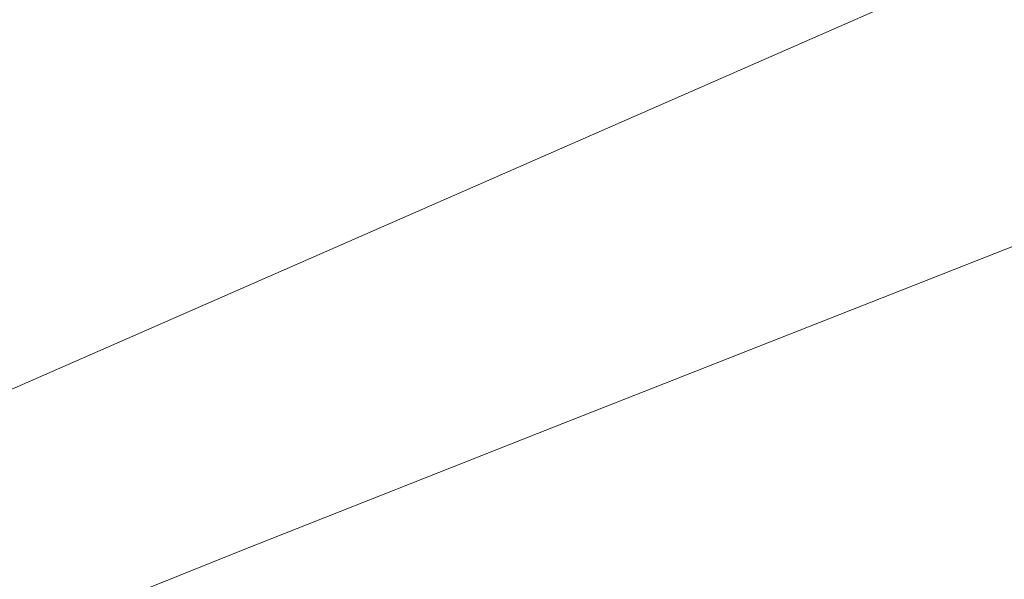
# Model space of a CAD drawing. Extents: x 1620613 to 1693141, y 557269 to 607790.
# Tile 779 of 1056: x 1620830.17 to 1620836.33, y 607320.19 to 607323.7. Entities that reach past the tile are written whole.
import ezdxf

# ---------------------------------------------------------------- set-up
doc = ezdxf.new("R2010")
doc.units = 0
doc.header["$LTSCALE"] = 10
doc.header["$MEASUREMENT"] = 0
for name, pattern in [('DGN Style 2', [7.346996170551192, 4.408197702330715, -2.938798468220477]), ('DGN Style 3', [10.28579463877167, 7.346996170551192, -2.938798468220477]), ('DGN Style 5', [5.142897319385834, 2.204098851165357, -2.938798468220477])]:
    doc.linetypes.add(name, pattern=pattern)
for name, color, linetype, lineweight in [('DT_X_Contour_Major', 132, 'DGN Style 3', 30), ('DT_X_Contour_Minor', 136, 'DGN Style 3', 0), ('PV_X_Driveway', 7, 'DGN Style 5', 0), ('SV_X_Top_of_Bank', 97, 'DGN Style 2', 0)]:
    doc.layers.add(name, color=color, linetype=linetype, lineweight=lineweight)

# ---------------------------------------------------------------- blocks, each defined once
blk = doc.blocks.new('*U1004')
at = {"layer": 'DT_X_Contour_Major', "elevation": 3.400041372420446, "flags": 128}
blk.add_lwpolyline([(-244.1590263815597, -27.22526824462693), (-245.9582130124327, -31.53047772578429), (-246.3161540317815, -32.38748241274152), (-246.6188971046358, -33.11340669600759), (-246.8664422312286, -33.70825057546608), (-247.0587894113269, -34.172014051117), (-247.8276143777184, -36.03038932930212), (-248.8338658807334, -38.35807953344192), (-249.0797851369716, -38.97471545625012), (-249.3862922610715, -39.82704170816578), (-249.753387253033, -40.91505828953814), (-250.1810701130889, -42.23876520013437), (-252.3182951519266, -48.96600821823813), (-254.6054744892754, -56.26317921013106), (-254.9177434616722, -57.68377750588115), (-254.8743306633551, -58.81821339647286), (-254.4752360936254, -59.66648688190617), (-253.720459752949, -60.2285979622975), (-251.2334804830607, -61.34601096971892), (-250.3786960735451, -61.73542086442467), (-249.6795772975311, -62.06559079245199), (-249.1361241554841, -62.3365207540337), (-248.7483366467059, -62.54821074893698), (-247.9217908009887, -63.03373078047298), (-247.6191146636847, -63.20065513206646), (-247.3309956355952, -63.33728816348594), (-247.05743371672, -63.44362987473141), (-246.7984289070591, -63.51968026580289), (-245.6237063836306, -63.80390234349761), (-235.3623574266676, -59.70334397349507), (-233.3790248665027, -58.91168992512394), (-231.8267481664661, -58.29410993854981), (-230.7055273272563, -57.85060401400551), (-230.0153623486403, -57.5811721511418), (-228.7496635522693, -57.09478593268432), (-228.3102899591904, -56.92563881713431), (-227.9414432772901, -56.78298713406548), (-227.6431235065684, -56.66683088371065), (-227.4153306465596, -56.57717006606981), (-226.9019189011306, -56.37340179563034), (-226.6787531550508, -56.2856658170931), (-226.3943147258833, -56.1752840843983), (-226.0486036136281, -56.04225659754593), (-225.6416198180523, -55.88658335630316), (-224.4746327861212, -55.441260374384), (-223.7302941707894, -55.14333622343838), (-222.3725185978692, -54.58355600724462), (-220.4013060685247, -53.76191972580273), (-217.8166565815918, -52.67842737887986), (-204.0789312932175, -46.90836498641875), (-203.7526982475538, -46.7713419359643), (-203.6283501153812, -46.71902253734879), (-203.4999805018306, -46.6648316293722), (-203.3675894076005, -46.60876921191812), (-203.2311768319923, -46.55083528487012), (-202.8620479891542, -46.3938494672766), (-202.3760832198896, -46.19854980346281), (-201.1950355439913, -45.73039017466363), (-199.3189049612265, -44.98937058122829), (-196.747691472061, -43.97549102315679), (-188.9643449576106, -40.90799891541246), (-186.3492845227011, -39.87446542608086), (-184.3416131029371, -39.07448403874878), (-182.9413306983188, -38.50805475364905), (-182.1484373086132, -38.17517757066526), (-180.8439069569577, -37.59890788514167), (-180.1253951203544, -37.23597068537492), (-178.9482573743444, -36.57936135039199), (-177.3124937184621, -35.62907987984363), (-175.2181041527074, -34.38512627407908), (-169.0215640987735, -30.67635381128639), (-166.9159204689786, -29.41391421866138), (-165.2463946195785, -28.40817478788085), (-164.0129865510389, -27.65913551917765), (-163.2156962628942, -27.16679641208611), (-161.6710792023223, -26.19615900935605), (-161.1568342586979, -25.873664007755), (-160.7725622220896, -25.634157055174), (-160.5182630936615, -25.47763815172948), (-160.3939368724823, -25.40410729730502), (-160.2356974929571, -25.31867575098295), (-160.1799956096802, -25.28837645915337), (-160.1315694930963, -25.2615522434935), (-160.090419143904, -25.23820310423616), (-160.0565445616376, -25.21832904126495), (-159.97591336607, -25.16996497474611), (-159.8818810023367, -25.11758790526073), (-159.6602573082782, -24.9967297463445), (-159.3110422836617, -24.80739049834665), (-158.8342359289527, -24.54957016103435), (-157.3926305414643, -23.7707411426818), (-156.5871451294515, -23.30127169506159), (-155.2518929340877, -22.4769851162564), (-153.3868739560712, -21.29788140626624), (-150.992088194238, -19.76396056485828), (-143.8996371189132, -15.20041547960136), (-141.5510294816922, -13.6892345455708), (-139.8245448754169, -12.57835055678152), (-138.7201833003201, -11.86776351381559), (-138.2379447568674, -11.55747341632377), (-137.7814726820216, -11.26376241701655), (-137.5833660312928, -11.13851753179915), (-137.3314001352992, -10.98306612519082), (-137.0255749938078, -10.79740819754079), (-136.6658906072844, -10.58154374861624), (-135.6349199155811, -9.96562985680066), (-135.0410585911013, -9.613441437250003), (-134.0327026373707, -9.018811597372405), (-132.609852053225, -8.181740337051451), (-130.7725068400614, -7.102227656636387), (-125.3202600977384, -3.900271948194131), (-123.5274441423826, -2.845920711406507), (-122.2381813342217, -2.084333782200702), (-121.4524716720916, -1.615511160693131), (-121.1703151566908, -1.43945284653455), (-121.0893019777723, -1.360316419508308), (-121.0603139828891, -1.330682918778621), (-121.0341098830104, -1.301134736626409), (-121.0106896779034, -1.271671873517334), (-120.9900533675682, -1.242294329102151), (-120.9387350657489, -1.164067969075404), (-120.8345032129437, -1.07860762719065), (-120.5602963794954, -0.8808963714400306), (-120.1161145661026, -0.5709342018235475), (-119.5019577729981, -0.1487211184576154), (-117.6375730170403, 1.126848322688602), (-117.0039974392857, 1.540982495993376), (-116.501559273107, 1.8267079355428), (-116.130258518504, 1.984024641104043), (-115.8900951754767, 2.012932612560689), (-115.0753202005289, 1.848216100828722), (-114.8765951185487, 1.579952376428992), (-114.8303824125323, 1.515370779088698), (-114.7769121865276, 1.436596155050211), (-114.7161844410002, 1.343628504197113), (-114.6481991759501, 1.236467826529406), (-114.4572284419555, 0.9317819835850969), (-114.3829532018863, 0.8376593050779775), (-114.3033555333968, 0.78380565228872), (-114.2184354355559, 0.7702210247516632), (-114.1281929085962, 0.7969054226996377), (-113.8804495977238, 0.9217558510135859), (-113.7693621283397, 0.9776275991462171), (-113.6219072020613, 1.0516050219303), (-113.4380848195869, 1.143688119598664), (-113.2178949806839, 1.25387689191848), (-112.5822321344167, 1.571854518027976), (-112.3691668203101, 1.676750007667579), (-112.2067180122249, 1.752953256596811), (-112.0948857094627, 1.800464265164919), (-112.0336699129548, 1.819283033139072), (-111.9379164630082, 1.831210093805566), (-111.8761730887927, 1.84954263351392), (-111.7627580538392, 1.895594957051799), (-111.597671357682, 1.969367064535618), (-111.3809130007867, 2.070858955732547), (-110.73399516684, 2.378463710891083), (-110.523190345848, 2.4765933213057), (-110.3759642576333, 2.540278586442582), (-110.2923169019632, 2.569519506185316), (-110.2722482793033, 2.564316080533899), (-110.3035035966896, 2.504514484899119), (-110.2847789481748, 2.498041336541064), (-110.2051635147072, 2.523473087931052), (-110.0646572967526, 2.580809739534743), (-109.8632602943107, 2.670051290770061), (-109.2450139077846, 2.950568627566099), (-108.9819837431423, 3.070520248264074), (-108.6565780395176, 3.219987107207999), (-108.2687967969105, 3.398969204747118), (-107.8186400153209, 3.607466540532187), (-106.5350545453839, 4.202813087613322), (-106.0900125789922, 4.409555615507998), (-105.7175757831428, 4.583273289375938), (-105.4177441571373, 4.723966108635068), (-105.1905177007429, 4.831634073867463), (-104.68138737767, 5.074715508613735), (-104.4100843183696, 5.201285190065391), (-103.9780228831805, 5.398683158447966), (-103.3852030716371, 5.666909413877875), (-102.6316248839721, 6.005963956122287), (-100.4077385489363, 7.004547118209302), (-99.62688119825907, 7.355245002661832), (-98.95222389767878, 7.658401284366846), (-98.38376664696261, 7.91401596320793), (-97.92150944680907, 8.12208903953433), (-96.83042364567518, 8.613561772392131), (-96.42078474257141, 8.79827238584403), (-96.01018238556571, 8.983799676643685), (-95.5986165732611, 9.170143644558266), (-95.18608730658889, 9.357304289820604), (-94.08472465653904, 9.857488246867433), (-93.39744857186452, 10.16794119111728), (-92.16164230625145, 10.72416205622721), (-90.37730585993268, 11.52615084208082), (-88.04443923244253, 12.57390754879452), (-81.09208798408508, 15.69561599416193), (-78.73961042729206, 16.75160535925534), (-76.89644119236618, 17.57829212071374), (-75.56258027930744, 18.17567627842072), (-74.73802768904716, 18.5437578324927), (-73.2182985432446, 19.2195718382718), (-72.40313108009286, 19.58344266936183), (-71.0974255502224, 20.16819465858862), (-69.30118195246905, 20.97382780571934), (-67.01440028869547, 22.00034211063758), (-60.26226509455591, 25.03222180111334), (-57.98118495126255, 26.0552568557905), (-56.20204591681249, 26.85045225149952), (-54.92484799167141, 27.41780798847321), (-54.14959117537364, 27.75732406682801), (-52.751494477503, 28.35891406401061), (-52.24375127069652, 28.57733037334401), (-51.76909417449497, 28.78138680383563), (-51.32752318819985, 28.97108335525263), (-50.91903831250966, 29.14642002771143), (-49.87386012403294, 29.59483798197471), (-49.46658876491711, 29.77317639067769), (-49.02865832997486, 29.97187815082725), (-48.56006881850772, 30.19094326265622), (-48.06082023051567, 30.43037172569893), (-46.68861189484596, 31.09599876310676), (-46.23529187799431, 31.3161497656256), (-45.90448807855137, 31.47738249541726), (-45.69620049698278, 31.57969695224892), (-45.61042913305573, 31.62309313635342), (-45.5450604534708, 31.6602585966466), (-45.492963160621, 31.68481529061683), (-45.38569779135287, 31.73061127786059), (-45.22326434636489, 31.79764655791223), (-45.00566282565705, 31.88592113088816), (-44.35183466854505, 32.14963904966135), (-44.11952607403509, 32.24228838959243), (-43.91297140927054, 32.32244796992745), (-43.73217067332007, 32.39011779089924), (-43.57712386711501, 32.44529785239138), (-43.19800428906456, 32.57579167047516), (-43.07670890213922, 32.62026508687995), (-42.99716242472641, 32.65581497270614), (-42.95936485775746, 32.68244132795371), (-42.96331620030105, 32.70014415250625), (-43.07916992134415, 32.7619357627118), (-43.45694219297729, 33.57664785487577), (-43.5294094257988, 33.73257840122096), (-43.58490872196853, 33.85120771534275), (-43.62344008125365, 33.93253579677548), (-43.64500350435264, 33.97656264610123), (-43.70604095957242, 34.09498506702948), (-43.73673183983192, 34.20573578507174), (-43.74516710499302, 34.22525528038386), (-43.7573196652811, 34.23634917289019), (-43.77318952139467, 34.23901746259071), (-43.79277667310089, 34.23326014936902), (-43.84996547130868, 34.2066731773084), (-43.87138412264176, 34.19712131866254), (-43.89274847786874, 34.18840597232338), (-43.91405853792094, 34.1805271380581), (-43.93531430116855, 34.17348481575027), (-44.03438117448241, 34.14257250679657), (-45.18047755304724, 35.95899565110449), (-45.40643188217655, 36.30312513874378), (-45.59311070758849, 36.55704653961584), (-45.74051402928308, 36.72075985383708), (-45.8486418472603, 36.79426508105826), (-46.084615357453, 36.87000157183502), (-46.11991900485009, 37.02740357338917), (-46.04884981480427, 37.44280721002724), (-45.87140778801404, 38.11621248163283), (-45.58759292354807, 39.04761938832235), (-44.01492026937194, 43.99618876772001), (-43.65202071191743, 44.78028851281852), (-43.51475034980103, 44.97700173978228), (-43.25846764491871, 45.23109867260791), (-42.88317259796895, 45.54257931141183), (-42.38886520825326, 45.91144365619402), (-39.80440192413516, 47.76670591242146), (-39.63361441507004, 48.52383685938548), (-39.89284177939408, 49.04233636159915), (-40.74371851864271, 50.27335017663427), (-42.18624463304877, 52.21687830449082), (-44.22042012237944, 54.87292074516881), (-50.43375392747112, 62.90571967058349), (-53.29829177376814, 66.43294601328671), (-57.23190495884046, 70.99002584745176), (-62.23459348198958, 76.57695917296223), (-68.30635734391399, 83.19374598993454), (-85.92316142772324, 102.2116488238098), (-91.77268511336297, 108.5314606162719), (-96.10865310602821, 113.227468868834), (-98.93106540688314, 116.2996735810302), (-100.2399220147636, 117.7480747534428), (-101.7121320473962, 119.4454064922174), (-102.2558617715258, 119.9739047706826), (-102.7828934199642, 120.2864008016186), (-103.2932269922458, 120.3828945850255), (-103.7868624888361, 120.2633861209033), (-105.0809597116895, 119.6566938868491), (-105.5399765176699, 119.5053821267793), (-105.9464540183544, 119.5064660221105), (-106.3003922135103, 119.6599455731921), (-106.6017911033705, 119.9658207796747), (-107.3354690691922, 120.9846822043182), (-107.7264093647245, 121.3892293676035), (-108.3489717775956, 121.8387247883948), (-109.203156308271, 122.3331684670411), (-110.2889629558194, 122.8725604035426), (-113.4932768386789, 124.3708699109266), (-114.5881001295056, 124.8468455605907), (-115.4693345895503, 125.1510403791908), (-116.1369802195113, 125.2834543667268), (-116.5910370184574, 125.2440875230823), (-117.5170700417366, 124.9100681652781), (-117.7476291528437, 124.9816660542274), (-117.7447817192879, 125.4469742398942), (-117.5085277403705, 126.305992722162), (-117.0388672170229, 127.558721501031), (-115.4752304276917, 131.4242786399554), (-114.831011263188, 133.1393941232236), (-114.0710813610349, 135.3855727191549), (-113.1954407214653, 138.1628144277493), (-112.2040893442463, 141.4711192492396), (-109.4062046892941, 151.0013495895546), (-108.3545405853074, 154.615217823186), (-107.2979617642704, 158.3091497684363), (-106.2364682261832, 162.0831454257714), (-105.1700599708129, 165.9372047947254), (-102.3197516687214, 176.3214480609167), (-101.3607452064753, 179.7893665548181), (-100.6214570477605, 182.4049395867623), (-100.1018871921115, 184.1681671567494), (-99.80203563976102, 185.0790492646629), (-99.29538923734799, 186.3716076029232), (-98.9992753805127, 186.5180118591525), (-98.49091861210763, 185.9878058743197), (-97.77031893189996, 184.7809896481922), (-96.83747633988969, 182.8975631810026), (-91.9889774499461, 172.5294824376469)], dxfattribs=at)
at = {"layer": 'DT_X_Contour_Minor', "transparency": 33554559, "flags": 128}
for points, elevation in [([(-251.2889938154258, -31.09727382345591), (-253.6248656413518, -36.68669815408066), (-254.4756969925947, -39.71706375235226), (-254.6886244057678, -40.4533310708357), (-254.9627646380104, -41.36340491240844), (-255.298117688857, -42.44728527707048), (-255.6946835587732, -43.70497216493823), (-257.6881541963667, -49.97972619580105), (-259.0102722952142, -54.19790081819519), (-259.5375105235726, -55.17637444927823), (-260.5526031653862, -56.30400621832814), (-262.0555502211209, -57.58079612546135), (-264.0463516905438, -59.00674417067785), (-270.0056281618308, -63.00814980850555), (-271.6953151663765, -64.33811523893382), (-272.2949188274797, -65.3269573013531), (-271.8044391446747, -65.97467599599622), (-270.2238761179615, -66.28127132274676), (-264.5555969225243, -66.64402770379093), (-262.6254697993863, -66.79497280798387), (-261.086297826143, -66.9757408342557), (-259.9380810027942, -67.18633178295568), (-259.1808193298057, -67.42674565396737), (-256.5591602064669, -68.61826387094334), (-252.9671011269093, -67.6306936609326), (-252.2884151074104, -67.44352781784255), (-251.791810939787, -67.30527466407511), (-251.4772886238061, -67.2159341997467), (-251.3448481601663, -67.17550642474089), (-251.2344493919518, -67.13291594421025), (-250.8399330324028, -66.9757632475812), (-249.7391830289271, -66.53624801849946), (-247.9321993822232, -65.81437025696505), (-245.4189820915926, -64.81012996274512), (-237.775424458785, -61.75567246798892), (-235.1706612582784, -60.71626044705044), (-233.0890398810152, -59.88886750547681), (-231.530560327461, -59.2734936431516), (-230.495222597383, -58.87013885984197), (-228.431844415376, -58.07721821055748), (-227.7333319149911, -57.80852125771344), (-227.1853280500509, -57.59712088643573), (-226.7878328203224, -57.44301709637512), (-226.5408462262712, -57.34620988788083), (-226.0828934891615, -57.16445277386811), (-225.8461630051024, -57.07181872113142), (-225.4794361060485, -56.93023439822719), (-224.982712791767, -56.73969980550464), (-224.3559930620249, -56.50021494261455), (-222.511411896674, -55.79632161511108), (-221.597072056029, -55.43553532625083), (-220.2374884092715, -54.88109645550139), (-218.4326609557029, -54.13300500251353), (-216.1825896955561, -53.19126096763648), (-205.8273901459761, -48.84191300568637), (-204.4341094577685, -48.25671303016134), (-204.1551154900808, -48.1395311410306), (-203.9667143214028, -48.05988908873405), (-203.610756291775, -47.90884934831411), (-203.0872414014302, -47.68641191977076), (-202.3961696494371, -47.39257680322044), (-200.3299024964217, -46.51381957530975), (-199.3883255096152, -46.12159672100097), (-198.1132949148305, -45.60399607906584), (-196.5048107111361, -44.96101764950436), (-194.5628728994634, -44.19266143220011), (-188.9397672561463, -41.97654113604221), (-186.9793009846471, -41.19840604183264), (-185.3152314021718, -40.52609098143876), (-183.9475585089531, -39.95959595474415), (-182.876282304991, -39.49892096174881), (-180.4147413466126, -38.41154769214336), (-179.3903959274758, -37.92508193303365), (-178.1635153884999, -37.28121460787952), (-176.7340997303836, -36.47994571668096), (-175.1021489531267, -35.52127525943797), (-170.4802333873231, -32.75495195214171), (-168.8461744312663, -31.77341956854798), (-167.4104342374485, -30.90356489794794), (-166.1730128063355, -30.14538794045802), (-165.133910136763, -29.49888869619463), (-162.6273947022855, -27.92379432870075), (-161.7929076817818, -27.40046804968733), (-161.1693331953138, -27.0118099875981), (-160.7566712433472, -26.75782014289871), (-160.5549218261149, -26.63849851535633), (-160.2981400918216, -26.49986513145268), (-160.2108267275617, -26.45254249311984), (-160.1414729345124, -26.41454961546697), (-160.090078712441, -26.38588649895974), (-160.0566440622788, -26.36655314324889), (-159.9914310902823, -26.32743720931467), (-159.8605312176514, -26.25544378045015), (-159.5167413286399, -26.06880044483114), (-158.9600614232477, -25.76750720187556), (-158.1904915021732, -25.35156405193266), (-155.854451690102, -24.08951577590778), (-154.7926750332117, -23.48542267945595), (-153.3593749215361, -22.61967959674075), (-151.5545513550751, -21.49228652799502), (-149.3782043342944, -20.10324347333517), (-143.079247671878, -16.05026201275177), (-140.9933992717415, -14.70815008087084), (-139.4600715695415, -13.72155038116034), (-138.4792645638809, -13.09046291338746), (-138.050978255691, -12.81488767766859), (-137.6455756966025, -12.55403669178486), (-137.4382650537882, -12.42406448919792), (-137.1203850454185, -12.22978612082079), (-136.6919356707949, -11.97120158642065), (-136.1529169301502, -11.64831088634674), (-134.568107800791, -10.70152746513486), (-133.8224923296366, -10.2583754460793), (-132.7742527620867, -9.639006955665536), (-131.4233890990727, -8.843421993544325), (-129.7699013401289, -7.871620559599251), (-124.9571018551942, -5.045194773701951), (-123.3572829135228, -4.097632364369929), (-122.1674257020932, -3.374764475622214), (-121.3875302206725, -2.876591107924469), (-121.0175964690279, -2.603112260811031), (-120.5777221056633, -2.173428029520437), (-120.420327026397, -2.012528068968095), (-120.2780475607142, -1.852091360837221), (-120.1508837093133, -1.692117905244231), (-120.0388354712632, -1.532607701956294), (-119.7601943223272, -1.107864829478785), (-119.6002302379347, -0.9216060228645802), (-119.3293188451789, -0.6813867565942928), (-118.9474601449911, -0.3872070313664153), (-118.4546541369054, -0.03906684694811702), (-116.992575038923, 0.9612542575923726), (-116.4957153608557, 1.286024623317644), (-116.1016956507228, 1.510094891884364), (-115.8105159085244, 1.633465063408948), (-115.6221761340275, 1.656135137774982), (-114.9832171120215, 1.52696192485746), (-114.8273738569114, 1.316585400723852), (-114.7911331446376, 1.265939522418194), (-114.7492009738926, 1.204163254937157), (-114.7015773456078, 1.131256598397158), (-114.6482622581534, 1.047219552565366), (-114.4985000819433, 0.8082802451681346), (-114.4318522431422, 0.7387010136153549), (-114.3442303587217, 0.7091677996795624), (-114.2356344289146, 0.7196806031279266), (-114.106064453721, 0.7702394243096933), (-113.7325791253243, 0.9584576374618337), (-113.5835035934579, 1.033485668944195), (-113.4163909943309, 1.117406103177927), (-113.2312413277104, 1.210218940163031), (-113.0280545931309, 1.311924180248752), (-112.4621738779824, 1.594994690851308), (-112.2724985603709, 1.688374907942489), (-112.1278831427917, 1.756212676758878), (-112.0283276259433, 1.798507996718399), (-111.9738320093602, 1.815260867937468), (-111.8885902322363, 1.825878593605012), (-111.8336249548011, 1.842198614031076), (-111.7326604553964, 1.88319538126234), (-111.5856967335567, 1.948868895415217), (-111.3927337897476, 2.039219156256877), (-110.8168336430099, 2.313055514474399), (-110.6291706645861, 2.400412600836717), (-110.498106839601, 2.457106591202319), (-110.4236421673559, 2.483137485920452), (-110.4057766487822, 2.478505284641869), (-110.4336008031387, 2.425268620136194), (-110.408598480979, 2.423287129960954), (-110.3127233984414, 2.457270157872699), (-110.1459755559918, 2.527217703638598), (-109.9083549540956, 2.633129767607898), (-109.1802030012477, 2.963514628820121), (-108.8860031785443, 3.097559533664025), (-108.5495176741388, 3.251905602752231), (-108.170746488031, 3.426552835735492), (-107.7496896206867, 3.621501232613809), (-106.5704903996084, 4.168431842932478), (-106.1554237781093, 4.36132963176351), (-105.7946233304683, 4.529825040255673), (-105.4880890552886, 4.673918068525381), (-105.2358209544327, 4.79360871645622), (-104.6354609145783, 5.080247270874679), (-104.3412596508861, 5.217949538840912), (-103.9089258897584, 5.416077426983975), (-103.3384596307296, 5.674630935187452), (-102.6298608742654, 5.993610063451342), (-100.5560875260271, 6.924788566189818), (-99.8152772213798, 7.257517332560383), (-99.14817631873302, 7.557319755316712), (-98.55478481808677, 7.824195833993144), (-98.0351027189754, 8.058145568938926), (-96.7475629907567, 8.638109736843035), (-96.26416712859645, 8.856078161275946), (-95.77963433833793, 9.075010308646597), (-95.29396462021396, 9.294906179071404), (-94.80715797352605, 9.515765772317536), (-93.50749101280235, 10.10600965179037), (-92.77353282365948, 10.4377576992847), (-91.54640847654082, 10.99031893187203), (-89.82611797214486, 11.76369334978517), (-87.61266130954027, 12.75788095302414), (-81.05255533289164, 15.70346547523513), (-78.81576908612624, 16.70745149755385), (-77.02548982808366, 17.51022117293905), (-75.68171755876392, 18.11177450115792), (-74.78445227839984, 18.5121114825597), (-72.98708751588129, 19.31138830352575), (-72.1013000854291, 19.70657468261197), (-70.79196136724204, 20.29267620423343), (-69.05907136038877, 21.06969286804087), (-66.90263006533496, 22.03762467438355), (-60.58738489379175, 24.87332968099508), (-58.43750897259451, 25.8372231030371), (-56.72431508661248, 26.60212461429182), (-55.4478032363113, 27.16803421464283), (-54.60797342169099, 27.53495190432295), (-52.95066996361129, 28.24807652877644), (-52.3487913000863, 28.50698716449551), (-51.78613290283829, 28.74887560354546), (-51.26269477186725, 28.97374184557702), (-50.778476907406, 29.18158589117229), (-49.53952295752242, 29.71314041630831), (-49.0775596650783, 29.91444531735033), (-48.62088525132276, 30.11969412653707), (-48.16949971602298, 30.32888684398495), (-47.7234030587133, 30.54202346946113), (-46.5408638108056, 31.11564634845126), (-46.15020249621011, 31.30536768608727), (-45.86512298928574, 31.4443145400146), (-45.68562528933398, 31.53248690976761), (-45.61170939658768, 31.56988479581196), (-45.55537609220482, 31.60191317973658), (-45.51047978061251, 31.62307560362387), (-45.41804082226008, 31.66254158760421), (-45.27805921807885, 31.72031113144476), (-45.09053496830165, 31.79638423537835), (-44.52708010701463, 32.02365059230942), (-44.31715165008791, 32.10684285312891), (-44.10995742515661, 32.1859698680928), (-43.90549743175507, 32.26103163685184), (-43.70377167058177, 32.33202815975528), (-43.16948194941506, 32.51593189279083), (-42.99717565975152, 32.57787939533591), (-42.88097408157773, 32.62579410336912), (-42.82087721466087, 32.6596760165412), (-42.81688505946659, 32.6795251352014), (-42.88104559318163, 32.71374572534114), (-42.87156232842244, 32.74108844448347), (-42.79499213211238, 32.79745115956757), (-42.65133500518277, 32.88283387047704), (-42.44059094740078, 32.99723657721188), (-41.78915755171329, 33.34100378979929), (-41.57206330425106, 33.45714496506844), (-41.40935560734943, 33.54774308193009), (-41.30103446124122, 33.61279814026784), (-41.24709986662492, 33.65231013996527), (-41.12230704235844, 33.77709900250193), (-41.25624996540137, 34.01663192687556), (-41.28952939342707, 34.07826015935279), (-41.33196356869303, 34.16048788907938), (-41.38355249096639, 34.26331511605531), (-41.44429615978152, 34.38674184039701), (-41.74912769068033, 35.01079871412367), (-42.7012064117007, 34.65888466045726), (-42.87650068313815, 34.59461657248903), (-42.99434976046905, 34.55263261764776), (-43.05475364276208, 34.53293279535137), (-43.05771233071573, 34.53551710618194), (-42.93748075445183, 34.59957353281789), (-43.78832270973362, 36.72433501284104), (-43.95516180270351, 37.13430726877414), (-44.09103252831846, 37.45361197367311), (-44.19593488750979, 37.68224912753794), (-44.26986888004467, 37.82021873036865), (-44.42573503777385, 38.0672476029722), (-44.47900148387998, 38.1489852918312), (-44.52190120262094, 38.20892670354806), (-44.55443419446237, 38.24707183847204), (-44.57660045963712, 38.26342069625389), (-44.62188819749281, 38.2779559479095), (-44.62866362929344, 38.30816434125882), (-44.61502412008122, 38.38788808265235), (-44.58096967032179, 38.51712717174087), (-44.52650028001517, 38.69588160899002), (-44.22467493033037, 39.64560479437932), (-43.09697245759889, 42.08217767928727), (-42.67040779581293, 42.69345974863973), (-41.87401487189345, 43.48306043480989), (-40.70779368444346, 44.45097973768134), (-39.17174423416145, 45.59721765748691), (-31.14058085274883, 51.36240472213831), (-31.13452700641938, 51.38924248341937), (-31.61714367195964, 52.01968448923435), (-33.06758817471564, 53.89950860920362), (-35.48586051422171, 57.02871484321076), (-38.87196069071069, 61.40730319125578), (-56.93202646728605, 84.75594041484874)], 3.000041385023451), ([(-28.66335585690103, 51.7220972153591), (-29.30004596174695, 51.26892201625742), (-29.42493632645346, 51.18009445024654), (-29.52674023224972, 51.10782969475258), (-29.60545768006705, 51.05212774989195), (-29.66108866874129, 51.01298861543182), (-29.77865602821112, 50.93070133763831), (-29.85936793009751, 50.86308585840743), (-30.01332811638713, 50.72195487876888), (-30.24053658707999, 50.50730839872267), (-30.54099334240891, 50.21914641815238), (-31.4398757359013, 49.35269380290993), (-31.75494705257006, 49.04151269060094), (-32.02599920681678, 48.7578088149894), (-32.25303219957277, 48.50158217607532), (-32.43604603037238, 48.27283277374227), (-32.86539069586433, 47.69947068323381), (-33.16645912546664, 47.39634373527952), (-33.74765591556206, 46.91698445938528), (-34.60898106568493, 46.26139285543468), (-35.75043457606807, 45.42956892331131), (-39.16781508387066, 42.9763953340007), (-40.31616411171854, 42.11306466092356), (-41.19817581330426, 41.36295283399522), (-41.81385018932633, 40.72605985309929), (-42.16318723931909, 40.20238571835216), (-42.73963627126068, 38.95687982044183), (-42.90612817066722, 38.49162199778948), (-42.97326709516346, 38.02997795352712), (-42.94105304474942, 37.57194768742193), (-42.8094860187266, 37.1175311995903), (-41.96368295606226, 35.00535307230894), (-42.23085186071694, 34.86301205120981), (-42.26887846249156, 34.84078360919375), (-42.26845730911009, 34.83510157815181), (-42.22958840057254, 34.84596595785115), (-42.15227173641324, 34.87337674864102), (-41.70174920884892, 35.03990206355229), (-41.55750328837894, 34.74459908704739), (-41.52192420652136, 34.67397008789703), (-41.47700664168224, 34.58864150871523), (-41.4227505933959, 34.48861334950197), (-41.35915606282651, 34.37388561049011), (-41.04059179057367, 33.80419047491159), (-41.33739384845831, 33.50739783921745), (-41.41715527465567, 33.43902560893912), (-41.52923867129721, 33.36110576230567), (-41.67364403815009, 33.27363829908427), (-41.85037137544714, 33.17662321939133), (-42.36474023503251, 32.90518618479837), (-42.53114278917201, 32.8148543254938), (-42.64457380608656, 32.7474365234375), (-42.70503328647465, 32.70293277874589), (-42.71252122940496, 32.68134309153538), (-42.66186036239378, 32.65432266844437), (-42.67755569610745, 32.63433251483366), (-42.7626373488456, 32.59462737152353), (-42.91710532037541, 32.53520723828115), (-43.14095960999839, 32.45607211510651), (-43.83041947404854, 32.2187584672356), (-44.07882419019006, 32.13194548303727), (-44.30694344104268, 32.04949176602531), (-44.51477722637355, 31.9713973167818), (-44.70232554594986, 31.8976621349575), (-45.17540711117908, 31.70684733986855), (-45.33285409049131, 31.64297570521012), (-45.4503838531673, 31.59447189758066), (-45.52799640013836, 31.56133591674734), (-45.56569173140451, 31.54356776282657), (-45.61298965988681, 31.5166764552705), (-45.67505008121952, 31.48527686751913), (-45.82575790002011, 31.41124658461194), (-46.06511311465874, 31.29458560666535), (-46.39311572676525, 31.1352939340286), (-47.38598588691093, 30.65367521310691), (-47.77893061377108, 30.46683042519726), (-48.21311217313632, 30.26751010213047), (-48.68853056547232, 30.05571424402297), (-49.20518579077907, 29.83144285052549), (-50.63791550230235, 29.21675175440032), (-51.19786635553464, 28.97640033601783), (-51.80317163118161, 28.71636440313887), (-52.45383132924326, 28.4366439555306), (-53.14984545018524, 28.13723899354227), (-55.06635566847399, 27.31257974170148), (-55.97075848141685, 26.91826044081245), (-57.24658425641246, 26.35379697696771), (-58.89383299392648, 25.61918935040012), (-60.91250469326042, 24.71443756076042), (-66.79085984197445, 22.07490723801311), (-68.81696076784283, 21.16555793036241), (-70.48649718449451, 20.41715774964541), (-71.79946909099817, 19.8297066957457), (-72.75587648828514, 19.40320476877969), (-74.83087686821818, 18.4804651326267), (-75.80085483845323, 18.04787272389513), (-77.15453846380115, 17.44215022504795), (-78.89192774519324, 16.66329763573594), (-81.01302268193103, 15.71131495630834), (-87.18088338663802, 12.94185435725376), (-89.27493008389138, 12.00123585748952), (-90.93117464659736, 11.25647580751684), (-92.14961707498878, 10.70757420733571), (-92.93025736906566, 10.35453105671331), (-94.42822864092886, 9.674227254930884), (-94.98931266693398, 9.419668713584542), (-95.5490862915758, 9.16622094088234), (-96.10754951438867, 8.913883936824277), (-96.66470233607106, 8.662657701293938), (-98.14869599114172, 7.994202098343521), (-98.72580298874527, 7.734375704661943), (-99.34412873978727, 7.456238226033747), (-100.0036732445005, 7.159789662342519), (-100.7044365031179, 6.845030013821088), (-102.6280968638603, 5.981256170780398), (-103.2917161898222, 5.682352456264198), (-103.8398288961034, 5.433471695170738), (-104.2724349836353, 5.234613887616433), (-104.5895344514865, 5.085779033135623), (-105.281124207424, 4.755583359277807), (-105.5584339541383, 4.62387002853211), (-105.871670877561, 4.476376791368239), (-106.2208349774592, 4.313103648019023), (-106.6059262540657, 4.134050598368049), (-107.6807392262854, 3.635535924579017), (-108.0726961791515, 3.454136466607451), (-108.4424573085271, 3.283824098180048), (-108.7900226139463, 3.124598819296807), (-109.1153920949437, 2.976460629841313), (-109.9534496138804, 2.596208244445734), (-110.2272938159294, 2.473625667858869), (-110.4202832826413, 2.391067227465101), (-110.5324180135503, 2.348532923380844), (-110.5636980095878, 2.346022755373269), (-110.5393050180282, 2.392694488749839), (-110.5549674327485, 2.396755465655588), (-110.6202494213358, 2.37393459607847), (-110.7351509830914, 2.324231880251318), (-110.8996721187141, 2.247647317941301), (-111.4045545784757, 2.007579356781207), (-111.5737221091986, 1.9283707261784), (-111.7025628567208, 1.870795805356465), (-111.7910768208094, 1.834854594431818), (-111.8392640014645, 1.820547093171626), (-111.9139941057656, 1.811238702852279), (-111.961769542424, 1.796551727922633), (-112.049048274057, 1.759472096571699), (-112.1758303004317, 1.699999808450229), (-112.342115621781, 1.618134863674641), (-112.8382142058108, 1.369971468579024), (-113.0243978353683, 1.276749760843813), (-113.2108747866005, 1.183207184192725), (-113.3976450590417, 1.089343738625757), (-113.5847086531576, 0.9951594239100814), (-114.0839359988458, 0.7435734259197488), (-114.2528334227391, 0.6691401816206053), (-114.3851051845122, 0.6345299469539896), (-114.4807512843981, 0.6397427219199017), (-114.539771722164, 0.6847785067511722), (-114.6483253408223, 0.8579712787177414), (-114.6869702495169, 0.918884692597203), (-114.7214897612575, 0.9717303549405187), (-114.7518838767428, 1.016508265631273), (-114.7781525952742, 1.053218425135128), (-114.8911140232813, 1.205707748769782), (-115.3542570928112, 1.299337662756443), (-115.490773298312, 1.282905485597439), (-115.7018320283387, 1.193481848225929), (-115.9874332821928, 1.031066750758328), (-116.3475770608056, 0.7956601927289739), (-117.4073505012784, 0.07058742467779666), (-117.7788057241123, -0.2034798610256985), (-118.0983413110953, -0.4818771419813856), (-118.3659572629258, -0.7646044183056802), (-118.5816535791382, -1.051661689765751), (-119.0876175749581, -1.822921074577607), (-119.2910777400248, -2.112563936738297), (-119.5219852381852, -2.403047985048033), (-119.7803400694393, -2.6943732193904), (-120.0661422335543, -2.986539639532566), (-120.8648777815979, -3.766771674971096), (-121.3225887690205, -4.137671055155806), (-122.0966700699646, -4.665195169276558), (-123.1871216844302, -5.349344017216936), (-124.5939436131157, -6.190117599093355), (-128.767295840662, -8.641013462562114), (-130.2369261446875, -9.505103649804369), (-131.5158028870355, -10.25920231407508), (-132.6039260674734, -10.90330945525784), (-133.501295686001, -11.43742507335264), (-135.6399432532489, -12.71507802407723), (-136.3582963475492, -13.14499497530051), (-136.909369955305, -13.47650611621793), (-137.2931640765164, -13.70961144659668), (-137.5096787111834, -13.84431096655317), (-137.8640117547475, -14.07230193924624), (-138.2383458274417, -14.31316231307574), (-139.0955982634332, -14.86475020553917), (-140.4357690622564, -15.72706561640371), (-142.2588582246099, -16.90010854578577), (-147.7643204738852, -20.44252638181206), (-149.7222287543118, -21.68669164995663), (-151.4668569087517, -22.7623740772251), (-152.9982049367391, -23.66957366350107), (-154.3162728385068, -24.40829040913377), (-157.5467470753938, -26.15355794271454), (-158.6090805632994, -26.72762390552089), (-159.3732253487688, -27.14087114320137), (-159.8391814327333, -27.39329965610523), (-160.0069488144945, -27.48490944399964), (-160.05674356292, -27.51477724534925), (-160.0897382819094, -27.53356989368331), (-160.1513763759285, -27.56754698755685), (-160.2416578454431, -27.6167085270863), (-160.3605826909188, -27.68105451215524), (-160.7159067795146, -27.87288973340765), (-160.9950793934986, -28.03800213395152), (-161.5661041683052, -28.38946291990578), (-162.4289811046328, -28.92727209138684), (-163.5837102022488, -29.65142964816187), (-167.0521240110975, -31.83098098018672), (-168.3330390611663, -32.63164036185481), (-169.5744738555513, -33.39895500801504), (-170.7764283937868, -34.13292491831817), (-171.9389026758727, -34.83355009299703), (-174.9861937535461, -36.65742424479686), (-176.1557057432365, -37.33081155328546), (-177.3787734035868, -37.98306786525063), (-178.6553967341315, -38.61419318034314), (-179.9855757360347, -39.22418749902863), (-183.604127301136, -40.82266435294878), (-184.953786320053, -41.41113715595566), (-186.2888497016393, -41.97769792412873), (-187.6093174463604, -42.52234665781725), (-188.9151895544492, -43.04508335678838), (-192.378054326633, -44.40983184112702), (-193.6907164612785, -44.93266471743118), (-195.0315542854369, -45.47760198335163), (-196.4005677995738, -46.04464363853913), (-197.7977570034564, -46.6337896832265), (-201.5611624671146, -48.23431832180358), (-202.8068933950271, -48.76405462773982), (-203.7215320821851, -49.15286706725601), (-204.3050785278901, -49.4007556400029), (-204.557532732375, -49.50772034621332), (-204.7892876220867, -49.60506107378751), (-205.122084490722, -49.7448410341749), (-205.9466589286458, -50.09117536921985), (-207.2630109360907, -50.64406407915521), (-209.0711405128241, -51.40350716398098), (-214.5485228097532, -53.70409455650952), (-216.4640158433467, -54.50409027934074), (-218.1024582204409, -55.17863690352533), (-219.4638499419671, -55.72773442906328), (-220.5481910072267, -56.15138285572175), (-223.0703663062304, -57.11384652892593), (-223.9168219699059, -57.43714301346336), (-224.5645574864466, -57.68518471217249), (-225.0135728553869, -57.85797162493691), (-225.2638680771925, -57.95550375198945), (-225.6663618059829, -58.11524970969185), (-225.9325421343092, -58.21920330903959), (-226.429212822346, -58.41125463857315), (-227.1563738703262, -58.69140369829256), (-228.1140252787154, -59.05965048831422), (-230.9750828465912, -60.15910556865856), (-232.2341146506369, -60.64783893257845), (-233.8654168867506, -61.28944771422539), (-235.8689895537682, -62.08393191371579), (-238.244832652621, -63.03129153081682), (-245.0767748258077, -65.76141773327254), (-247.3358571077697, -66.66393429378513), (-248.9891473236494, -67.32388932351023), (-250.0366454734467, -67.74128282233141), (-250.4783515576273, -67.9161147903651), (-250.8485116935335, -68.05891799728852), (-251.1604747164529, -68.15815091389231), (-251.8187436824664, -68.34874725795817), (-252.8233185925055, -68.63070702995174), (-254.1741994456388, -69.00403022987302), (-258.2382896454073, -70.1213766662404), (-259.91491875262, -70.53719098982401), (-261.8967384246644, -70.9466241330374), (-264.1837486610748, -71.34967609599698), (-266.7759494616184, -71.74634687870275), (-274.0954056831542, -72.79562739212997), (-275.3482357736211, -73.53251449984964), (-273.6171338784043, -74.9562154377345), (-268.9020999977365, -77.06673020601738), (-261.203134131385, -79.86405880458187), (-236.6939825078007, -88.23935350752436), (-228.6428515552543, -90.981510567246), (-222.8713224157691, -92.92651071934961), (-219.3793950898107, -94.07435396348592), (-218.1670695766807, -94.42504030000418), (-217.9736706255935, -94.29732798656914), (-217.8612127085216, -94.28280657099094), (-217.6688881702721, -94.33502655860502), (-217.3966970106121, -94.45398794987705), (-217.0446392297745, -94.63969074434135), (-215.9993296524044, -95.22388673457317), (-215.6384696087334, -95.41272896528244), (-215.3398716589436, -95.54110866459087), (-215.1035358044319, -95.60902583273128), (-214.9294620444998, -95.61648046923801), (-214.2623960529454, -95.51018953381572), (-212.4236245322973, -94.90701760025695), (-211.3693692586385, -95.27248518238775), (-208.9946483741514, -96.62739018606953), (-205.2994618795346, -98.9717326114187), (-200.2838097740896, -102.305512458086), (-185.1481166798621, -112.5148419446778), (-180.6644119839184, -115.3006257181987), (-178.5650677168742, -116.0009799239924), (-178.8500838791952, -114.6159045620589), (-181.5194604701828, -111.1453996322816), (-191.8169452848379, -99.1101470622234), (-195.1750249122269, -95.14225500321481), (-197.5261501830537, -92.26501825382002), (-198.8703210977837, -90.47843681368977), (-199.2075376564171, -89.7825106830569), (-198.4316547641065, -89.0797177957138), (-195.4061593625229, -87.93956867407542), (-194.7024538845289, -87.65115346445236), (-193.8879783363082, -87.27454317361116), (-192.9627327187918, -86.8097378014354), (-191.9267170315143, -86.25673734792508), (-189.0163151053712, -84.6644760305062), (-187.885862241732, -84.08033551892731), (-186.6773050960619, -83.52210997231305), (-185.3906436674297, -82.98979939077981), (-184.0258779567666, -82.48340377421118), (-180.2823636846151, -81.167568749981), (-179.0181060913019, -80.7215757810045), (-178.0329690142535, -80.37047314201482), (-177.3269524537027, -80.11426083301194), (-176.9000564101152, -79.95293885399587), (-176.1338276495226, -79.64926735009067), (-175.8762315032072, -79.54731187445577), (-175.6781146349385, -79.46919907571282), (-175.5394770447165, -79.4149289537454), (-175.4603187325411, -79.3845015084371), (-175.3285356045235, -79.33515189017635), (-174.8662217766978, -79.15331559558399), (-173.5781176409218, -78.64481892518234), (-171.4642231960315, -77.80966187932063), (-168.5245384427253, -76.64784445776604), (-159.584325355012, -73.11411749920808), (-156.6458573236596, -71.9527562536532), (-154.5356130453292, -71.11896773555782), (-153.2535925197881, -70.61275194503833), (-152.7997957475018, -70.43410888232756), (-152.6939693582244, -70.39449101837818), (-152.6463643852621, -70.37338774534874), (-152.5829192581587, -70.33979132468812), (-152.503633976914, -70.2937017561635), (-152.408508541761, -70.23511903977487), (-152.1337205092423, -70.06224093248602), (-152.0269385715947, -69.99821415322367), (-151.9126837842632, -69.93579239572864), (-151.7909561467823, -69.87497566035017), (-151.6617556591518, -69.81576394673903), (-151.307257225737, -69.6600060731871), (-150.7865892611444, -69.44654054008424), (-149.4904591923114, -68.92296234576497), (-147.4188670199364, -68.08927149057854), (-144.5718127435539, -66.94546797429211), (-135.9457185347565, -63.48184171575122), (-133.0872926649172, -62.33768157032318), (-130.9815857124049, -61.50292082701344), (-129.6285976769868, -60.97755948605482), (-129.0283285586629, -60.76159754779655), (-128.4312361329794, -60.59823158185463), (-128.1976767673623, -60.5043540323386), (-127.9448179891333, -60.34524585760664), (-127.6726597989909, -60.12090705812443), (-127.3812021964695, -59.83133763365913), (-125.9760347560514, -58.32780886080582), (-125.8161657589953, -58.21285156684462), (-125.7512496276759, -58.17585428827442), (-125.6250165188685, -58.1141298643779), (-125.4374664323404, -58.02767829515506), (-125.1885993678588, -57.91649958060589), (-124.4431978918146, -57.58705348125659), (-124.1611560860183, -57.4587819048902), (-123.8740817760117, -57.32105175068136), (-123.5819749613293, -57.17386301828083), (-123.2848356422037, -57.01721570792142), (-122.485754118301, -56.5868781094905), (-122.2091005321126, -56.43948820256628), (-121.978450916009, -56.32007168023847), (-121.7938052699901, -56.2286285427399), (-121.6551635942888, -56.16515879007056), (-121.1155117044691, -55.93423784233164), (-120.8633052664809, -55.59544713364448), (-120.8215244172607, -55.51844386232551), (-120.8042703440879, -55.43263006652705), (-120.8115430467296, -55.33800574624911), (-120.843342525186, -55.23457090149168), (-120.9608435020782, -54.94699728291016), (-121.000999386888, -54.84809745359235), (-121.0333413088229, -54.767078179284), (-121.0578692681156, -54.70393946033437), (-121.0745832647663, -54.65868129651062), (-121.134349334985, -54.48919782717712), (-120.8391535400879, -54.3255671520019), (-120.7496332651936, -54.27642424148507), (-120.6075849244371, -54.19912294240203), (-120.4130085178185, -54.09366325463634), (-120.165904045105, -53.96004517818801), (-119.4369213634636, -53.56618578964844), (-119.1930260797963, -53.43487928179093), (-119.0080772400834, -53.33635429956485), (-118.8820748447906, -53.2706108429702), (-118.8150188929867, -53.23764891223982), (-118.7147982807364, -53.19345913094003), (-118.6559550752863, -53.16767004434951), (-118.5545909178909, -53.12344512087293), (-118.4107058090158, -53.06078436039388), (-118.2242997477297, -52.97968776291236), (-117.6705223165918, -52.73884905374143), (-117.4885509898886, -52.65940803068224), (-117.3579700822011, -52.60171399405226), (-117.278779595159, -52.56576694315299), (-117.2509795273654, -52.55156687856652), (-117.2453665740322, -52.54269602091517), (-117.2033268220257, -52.52277257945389), (-117.0814172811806, -52.4696553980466), (-116.879637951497, -52.38334447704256), (-116.597988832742, -52.26383981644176), (-115.7404314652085, -51.90090240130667), (-115.3795960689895, -51.74519667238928), (-114.9402579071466, -51.55028254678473), (-114.4224169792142, -51.316160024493), (-113.8260732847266, -51.04282910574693), (-112.1311530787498, -50.26166879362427), (-111.4732828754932, -49.95998472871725), (-110.7708624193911, -49.64080276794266), (-110.0238917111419, -49.30412291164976), (-109.2323707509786, -48.94994515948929), (-107.0622478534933, -47.98214062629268), (-106.2708308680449, -47.62965386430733), (-105.524172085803, -47.29804697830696), (-104.8222715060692, -46.98731996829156), (-104.1651291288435, -46.6974728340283), (-102.4724270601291, -45.95238697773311), (-101.6161663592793, -45.57374351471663), (-100.3169108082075, -44.99662751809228), (-98.57466040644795, -44.22103898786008), (-96.38941515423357, -43.2469779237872), (-89.97143468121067, -40.38485170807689), (-87.75575667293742, -39.39607936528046), (-85.9222080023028, -38.57635699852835), (-84.47078867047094, -37.92568460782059), (-83.4014986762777, -37.44406219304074), (-81.05956447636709, -36.38513572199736), (-80.23220259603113, -36.01111022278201), (-79.50656760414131, -35.68322857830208), (-78.88265950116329, -35.40149078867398), (-78.36047828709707, -35.16589685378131), (-77.10363090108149, -34.59917150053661), (-76.39172531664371, -34.27964198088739), (-75.1986441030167, -33.74609743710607), (-73.52438726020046, -32.99853786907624), (-71.36895478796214, -32.03696327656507), (-64.97956735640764, -29.18741099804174), (-62.83160034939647, -28.22902048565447), (-61.17973990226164, -27.49101315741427), (-60.02398601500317, -26.97338901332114), (-59.36433868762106, -26.67614805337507), (-58.26675456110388, -26.17734973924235), (-57.89447235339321, -26.00785803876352), (-57.60081382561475, -25.87348167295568), (-57.38577897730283, -25.77422064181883), (-57.24936780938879, -25.71007494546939), (-56.99043626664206, -25.58584020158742), (-56.85282068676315, -25.51876037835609), (-56.63417260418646, -25.41069696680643), (-56.33449201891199, -25.26164996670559), (-55.95377893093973, -25.07161937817), (-54.8305006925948, -24.51022635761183), (-54.42835901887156, -24.31061814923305), (-54.06439267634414, -24.13283828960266), (-53.73860166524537, -23.97688677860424), (-53.45098598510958, -23.84276361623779), (-52.73491127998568, -23.51420631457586), (-52.49968865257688, -23.40738071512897), (-52.33107679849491, -23.33332189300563), (-52.22907571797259, -23.2920298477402), (-52.19368541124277, -23.28350457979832), (-52.1881256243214, -23.30445956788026), (-52.1602433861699, -23.29867513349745), (-52.08076651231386, -23.26560558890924), (-51.94969500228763, -23.20525093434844), (-51.76702885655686, -23.11761116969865), (-51.21112628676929, -22.84752498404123), (-50.9964290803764, -22.74327124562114), (-50.76926438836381, -22.63307466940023), (-50.52963221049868, -22.5169352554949), (-50.27753254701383, -22.39485300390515), (-49.58864346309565, -22.06137654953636), (-49.37009269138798, -21.95659541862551), (-49.23110718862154, -21.89235936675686), (-49.17168695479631, -21.86866839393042), (-49.19183198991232, -21.88552250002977), (-49.35163910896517, -21.98452688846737), (-49.3771247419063, -22.00460700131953), (-49.33372630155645, -21.99059404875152), (-49.22144378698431, -21.94248803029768), (-49.04027719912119, -21.86028894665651), (-48.46532086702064, -21.59563396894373), (-48.25667408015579, -21.52164932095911), (-48.06195096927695, -21.49818661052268), (-47.88115153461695, -21.5252458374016), (-47.71427577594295, -21.6028270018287), (-47.28783865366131, -21.87707269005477), (-47.14352265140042, -21.97119530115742), (-47.03040248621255, -22.04787886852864), (-46.94847815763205, -22.10712339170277), (-46.89774966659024, -22.14892887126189), (-46.80406813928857, -22.23715809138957), (-46.77389289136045, -22.26847884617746), (-46.75362829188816, -22.29626919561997), (-46.74327434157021, -22.32052913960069), (-46.7428310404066, -22.34125867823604), (-46.76388714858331, -22.42975891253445), (-46.48259858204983, -22.47773711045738), (-46.3857663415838, -22.45273684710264), (-46.21582186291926, -22.35717397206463), (-45.97276514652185, -22.19104848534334), (-45.65659619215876, -21.95436038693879), (-44.71599599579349, -21.22910864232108), (-44.29573215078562, -20.9127490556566), (-43.74039076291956, -20.50760910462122), (-43.04997183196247, -20.01368878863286), (-42.22447535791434, -19.43098810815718), (-39.84304803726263, -17.75874580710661), (-39.00926831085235, -17.12909249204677), (-38.29399962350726, -16.49431427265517), (-37.6972419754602, -15.85441114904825), (-37.21899536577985, -15.20938312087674), (-36.10168579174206, -13.48247517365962), (-35.68341225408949, -12.89396085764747), (-35.26657382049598, -12.42359887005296), (-34.85117049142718, -12.07138921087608), (-34.4372022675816, -11.83733188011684), (-33.33520047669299, -11.37071543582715), (-32.96555148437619, -11.21419636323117), (-32.68310585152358, -11.09460147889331), (-32.48786357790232, -11.01193078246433), (-32.37982466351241, -10.96618427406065), (-32.20799203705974, -10.89342583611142), (-31.81004378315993, -10.61468690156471), (-30.74507349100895, -9.83303892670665), (-29.01308116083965, -8.548481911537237), (-26.61406679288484, -6.761015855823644), (-19.32733242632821, -1.323894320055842), (-16.91412359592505, 0.4734842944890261), (-15.13954787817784, 1.787778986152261), (-14.00360527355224, 2.618989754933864), (-13.50629578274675, 2.967116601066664), (-13.03164795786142, 3.251342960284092), (-12.84495030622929, 3.368106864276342), (-12.6408432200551, 3.505228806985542), (-12.41932669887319, 3.662708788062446), (-12.18040074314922, 3.840546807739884), (-11.520052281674, 4.341925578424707), (-11.00302574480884, 4.681154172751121), (-9.947207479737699, 5.322805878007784), (-8.352597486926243, 6.266880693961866), (-6.219195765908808, 7.513378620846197), (4.993859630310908, 14.0360228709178), (5.909814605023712, 14.30634518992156), (6.092026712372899, 14.36251355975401), (6.246110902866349, 14.41516624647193), (6.372067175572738, 14.46430325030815), (6.46989553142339, 14.50992457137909), (6.693267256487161, 14.62689385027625), (7.10172760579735, 14.73841521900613), (8.159579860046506, 14.98525236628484), (9.866824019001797, 15.36740529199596), (12.22346008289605, 15.88487399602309), (19.37367879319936, 17.44521157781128), (21.74557896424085, 17.89900309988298), (23.49861544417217, 18.09012447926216), (24.63278823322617, 18.01857571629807), (25.14809733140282, 17.68435681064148), (26.10885784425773, 15.51177158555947)], 2.600041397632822)]:
    blk.add_lwpolyline(points, dxfattribs=dict(at, elevation=elevation))

msp = doc.modelspace()

# ---------------------------------------------------------------- linework, layer by layer
at = {"layer": 'PV_X_Driveway', "extrusion": (-0.06840491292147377, 0.09722345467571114, 0.9929090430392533), "elevation": -50776.94618662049, "flags": 128}
msp.add_lwpolyline([(-1675197.499388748, 432992.9258386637), (-1675193.486980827, 432991.2320525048), (-1675186.401155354, 432990.7443540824), (-1675173.477796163, 432991.3626955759), (-1675157.216023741, 432992.231291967), (-1675138.055450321, 432993.8163605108), (-1675115.649521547, 432995.5191143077), (-1675093.712223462, 432995.5584470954), (-1675072.389942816, 432993.8570568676), (-1675059.619387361, 432992.1641317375), (-1675043.90788481, 432988.1059208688), (-1675031.516761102, 432983.3011168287), (-1675013.58286424, 432975.0375323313)], dxfattribs=at)
at = {"layer": 'SV_X_Top_of_Bank', "extrusion": (0.007114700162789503, -0.05176716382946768, 0.9986338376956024), "elevation": -18855.21206843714, "flags": 128}
msp.add_lwpolyline([(1688341.399474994, 380495.2335694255), (1688359.531308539, 380495.7043637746), (1688370.463455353, 380498.0725351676), (1688395.572580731, 380506.740670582), (1688420.940108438, 380511.7574321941), (1688444.138128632, 380518.355338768), (1688467.22231404, 380528.7305743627), (1688491.262317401, 380540.2151339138), (1688508.535586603, 380545.2887184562), (1688513.5223003, 380548.4010002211), (1688516.051220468, 380548.1495454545), (1688520.39603739, 380549.3039635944), (1688525.368929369, 380551.0706712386)], dxfattribs=at)
at = {"layer": 'SV_X_Top_of_Bank', "extrusion": (0.04489057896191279, -0.1067836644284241, 0.9932683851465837), "elevation": 8952.639644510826, "flags": 128}
msp.add_lwpolyline([(1729619.200279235, -67683.47041249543), (1729610.048117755, -67689.2494116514), (1729593.286163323, -67692.1110974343), (1729566.643396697, -67690.50938442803), (1729551.852254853, -67691.88192179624), (1729536.554039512, -67691.83763185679), (1729515.835796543, -67695.68964613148), (1729501.149706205, -67697.72199223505), (1729469.279658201, -67698.3224800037)], dxfattribs=at)

# ---------------------------------------------------------------- block references
at = {"layer": 'DT_X_Contour_Minor', "transparency": 33554559}
msp.add_blockref('*U1004', (1621028.060791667, 607365.3311666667, 1050.599958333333), dxfattribs=at)

doc.saveas('drawing.dxf')
